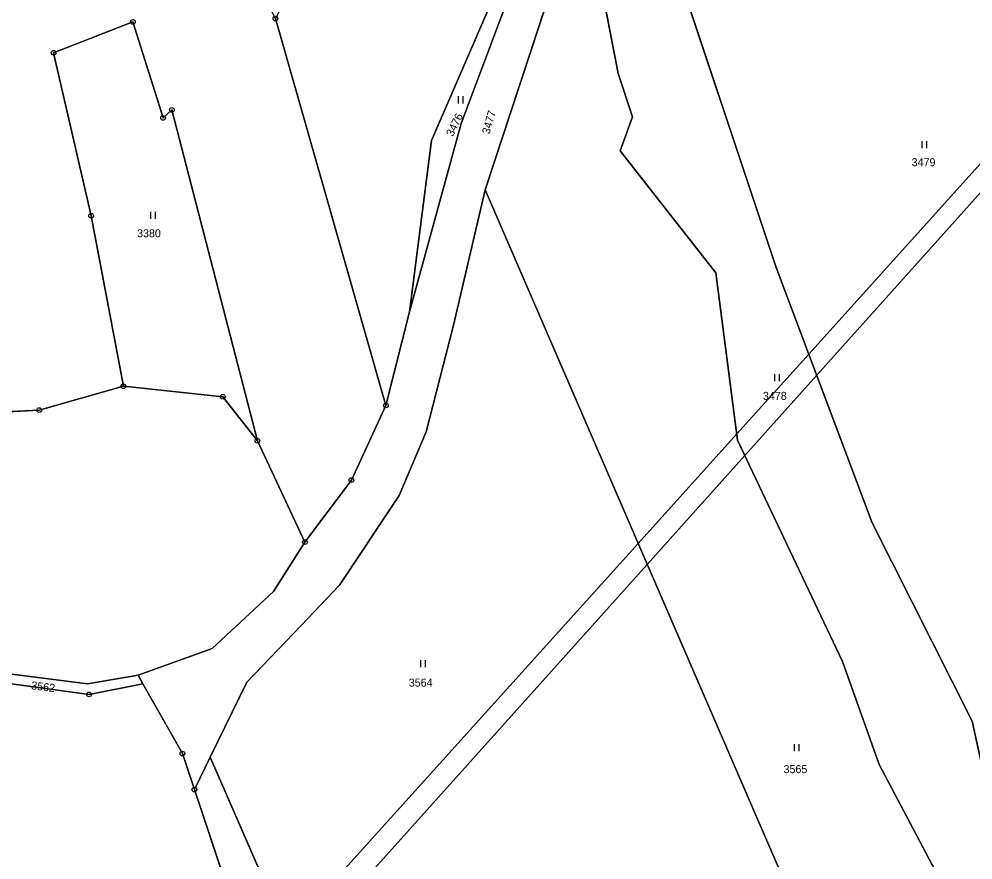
# Model space of a CAD drawing. Extents: x -689422 to -685210, y -987725 to -982160.
# Drawn here: x -687272.5 to -687069.9, y -987436.5 to -987257.9 of the extents above; entities that cross this region are included whole.
import ezdxf

# ---------------------------------------------------------------- set-up
doc = ezdxf.new("R2010")
doc.units = 0
for name, color, linetype in [('KN_Hranice obce', 7, 'Continuous'), ('KN_Hranice_katastrální území', 7, 'Continuous'), ('KN_Hranice_parcel', 7, 'Continuous'), ('KN_Parcelni cisla', 7, 'Continuous'), ('KN_Polygon parcely', 7, 'Continuous'), ('KN_POZEMKY_LESNI POZEMEK', 7, 'Continuous'), ('KN_POZEMKY_ORNA PUDA', 7, 'Continuous'), ('KN_POZEMKY_OSTATNI PLOCHA', 7, 'Continuous'), ('KN_POZEMKY_TTP', 7, 'Continuous'), ('KN_VYUZITI_17_ostatni plocha_ostatni komunikace', 7, 'Continuous'), ('KN_Věcná břemena k části', 7, 'Continuous'), ('KN_Značky bodu BP', 7, 'Continuous'), ('KN_Značky kultur', 7, 'Continuous')]:
    doc.layers.add(name, color=color, linetype=linetype)

msp = doc.modelspace()

# ---------------------------------------------------------------- linework, layer by layer
at = {"layer": 'KN_Hranice obce'}
msp.add_lwpolyline([(-687275.62, -987398.94), (-687257.62, -987401.38), (-687246.18, -987399.16), (-687237.8, -987413.94), (-687235.25, -987421.58), (-687224.33, -987454.21)], dxfattribs=at)
at = {"layer": 'KN_Hranice_katastrální území'}
msp.add_lwpolyline([(-687275.62, -987398.94), (-687257.62, -987401.38), (-687246.18, -987399.16), (-687237.8, -987413.94), (-687235.25, -987421.58), (-687224.33, -987454.21)], dxfattribs=at)
at = {"layer": 'KN_Hranice_parcel'}
for p, q in [((-687218.04, -987257.77), (-687194.57, -987339.96)), ((-687194.57, -987339.96), (-687189.57, -987320.07)), ((-687211.75, -987369.02), (-687221.86, -987347.47)), ((-687247.22, -987397.32), (-687231.48, -987391.59)), ((-687247.22, -987397.32), (-687246.18, -987399.16)), ((-687246.18, -987399.16), (-687237.8, -987413.94)), ((-687237.8, -987413.94), (-687235.25, -987421.58)), ((-687235.25, -987421.58), (-687231.89, -987414.73)), ((-687200.12, -987487.56), (-687231.89, -987414.73))]:
    msp.add_line(p, q, dxfattribs=at)
for points in [[(-687017.23, -987574.96), (-687027.8, -987570.12), (-687040.5, -987554.3), (-687045.67, -987527.67), (-687046.45, -987508.08), (-687056.87, -987467.32), (-687070.05, -987407.03), (-687091.3, -987364.91), (-687111.64, -987310.66), (-687136.18, -987237.14), (-687149.8, -987184.34)], [(-687173.49, -987294.17), (-687153.74, -987234.04), (-687150.58, -987207.6)], [(-687150.58, -987207.6), (-687151.33, -987232.24), (-687149.27, -987248.55), (-687145.23, -987269.43), (-687142.15, -987278.65), (-687144.82, -987285.85), (-687124.48, -987311.79), (-687119.87, -987347.39), (-687097.55, -987394.4), (-687089.79, -987416.24), (-687069.89, -987453.95), (-687072.18, -987464.03), (-687069.84, -987474.75), (-687064.02, -987482.28), (-687055.69, -987504.13), (-687049.9, -987531.11), (-687054.59, -987533.38), (-687055.12, -987549.76), (-687034.36, -987581.07)], [(-687189.57, -987320.07), (-687184.86, -987283.68), (-687168.09, -987244.91)], [(-687166.67, -987248.33), (-687178.57, -987280.07), (-687189.57, -987320.07)], [(-687250.33, -987335.91), (-687257.18, -987299.69), (-687265.14, -987265.06), (-687248.31, -987258.48), (-687241.9, -987278.88), (-687240.02, -987277.19), (-687221.86, -987347.47)], [(-687231.89, -987414.73), (-687224.08, -987398.79), (-687212.56, -987386.73), (-687204.44, -987378.17), (-687191.78, -987359.11), (-687186.03, -987345.6), (-687180.22, -987322.93), (-687173.49, -987294.17)], [(-687047.09, -987588.93), (-687108.76, -987439.39), (-687110.53, -987439.62), (-687173.49, -987294.17)], [(-687250.33, -987335.91), (-687268.2, -987340.97), (-687287.15, -987341.97)], [(-687221.86, -987347.47), (-687229.21, -987338.14), (-687250.33, -987335.91)], [(-687194.57, -987339.96), (-687201.89, -987355.84), (-687211.75, -987369.02)], [(-687231.48, -987391.59), (-687218.44, -987379.5), (-687211.75, -987369.02)], [(-687433.38, -987418.87), (-687382.98, -987408.26), (-687301.44, -987401.52), (-687276.25, -987396.78), (-687257.98, -987399.13), (-687247.22, -987397.32)], [(-687433.04, -987420.52), (-687382.53, -987409.8), (-687301.89, -987402.88), (-687275.62, -987398.94), (-687257.62, -987401.38), (-687246.18, -987399.16)], [(-687235.25, -987421.58), (-687224.33, -987454.21), (-687213.91, -987476.56)]]:
    msp.add_lwpolyline(points, dxfattribs=at)
at = {"layer": 'KN_Polygon parcely'}
for points in [[(-686989.93, -987436.67), (-686986.84, -987433.15), (-687004.82, -987433.02), (-687022.56, -987434.48), (-687043.04, -987362.72), (-687020.46, -987347.43), (-687055.2, -987260.69), (-687071.31, -987234.58), (-687077.66, -987221.17), (-687089.53, -987188.12), (-687101.73, -987130.92), (-687107.05, -987133.19), (-687128.7, -987141.41), (-687133.81, -987145.13), (-687145.5, -987159.88), (-687149.31, -987169.64), (-687149.8, -987184.34), (-687136.18, -987237.14), (-687111.64, -987310.66), (-687091.3, -987364.91), (-687070.05, -987407.03), (-687056.87, -987467.32)], [(-687287.15, -987341.97), (-687268.2, -987340.97), (-687250.33, -987335.91), (-687257.18, -987299.69), (-687265.14, -987265.06), (-687248.31, -987258.48), (-687241.9, -987278.88), (-687240.02, -987277.19), (-687221.86, -987347.47), (-687211.75, -987369.02), (-687201.89, -987355.84), (-687194.57, -987339.96), (-687218.04, -987257.77), (-687219.52, -987254.89), (-687202.22, -987219.8), (-687186.74, -987199.29), (-687196.08, -987177.03), (-687205.77, -987183.79), (-687238.45, -987219.84), (-687255.88, -987233.77), (-687259.62, -987223.68), (-687318.64, -987254.28)], [(-687056.87, -987467.32), (-687070.05, -987407.03), (-687091.3, -987364.91), (-687111.64, -987310.66), (-687136.18, -987237.14), (-687149.8, -987184.34), (-687150.58, -987207.6), (-687151.33, -987232.24), (-687149.27, -987248.55), (-687145.23, -987269.43), (-687142.15, -987278.65), (-687144.82, -987285.85), (-687124.48, -987311.79), (-687119.87, -987347.39), (-687097.55, -987394.4), (-687089.79, -987416.24), (-687069.89, -987453.95)], [(-687069.89, -987453.95), (-687089.79, -987416.24), (-687097.55, -987394.4), (-687119.87, -987347.39), (-687124.48, -987311.79), (-687144.82, -987285.85), (-687142.15, -987278.65), (-687145.23, -987269.43), (-687149.27, -987248.55), (-687151.33, -987232.24), (-687150.58, -987207.6), (-687153.74, -987234.04), (-687173.49, -987294.17), (-687110.53, -987439.62)], [(-687166.67, -987248.33), (-687178.57, -987280.07), (-687189.57, -987320.07), (-687194.57, -987339.96), (-687201.89, -987355.84), (-687211.75, -987369.02), (-687218.44, -987379.5), (-687231.48, -987391.59), (-687247.22, -987397.32), (-687246.18, -987399.16), (-687237.8, -987413.94), (-687235.25, -987421.58), (-687231.89, -987414.73), (-687224.08, -987398.79), (-687212.56, -987386.73), (-687204.44, -987378.17), (-687191.78, -987359.11), (-687186.03, -987345.6), (-687180.22, -987322.93), (-687173.49, -987294.17), (-687153.74, -987234.04)], [(-687276.25, -987396.78), (-687257.98, -987399.13), (-687247.22, -987397.32), (-687231.48, -987391.59), (-687218.44, -987379.5), (-687211.75, -987369.02), (-687221.86, -987347.47), (-687229.21, -987338.14), (-687250.33, -987335.91), (-687268.2, -987340.97), (-687287.15, -987341.97)]]:
    msp.add_lwpolyline(points, dxfattribs=at)
for points in [[(-687168.09, -987244.91), (-687185.36, -987202.66), (-687198.45, -987219.54), (-687218.04, -987257.77), (-687194.57, -987339.96), (-687189.57, -987320.07), (-687184.86, -987283.68)], [(-687166.67, -987248.33), (-687168.09, -987244.91), (-687184.86, -987283.68), (-687189.57, -987320.07), (-687178.57, -987280.07)], [(-687250.33, -987335.91), (-687229.21, -987338.14), (-687221.86, -987347.47), (-687240.02, -987277.19), (-687241.9, -987278.88), (-687248.31, -987258.48), (-687265.14, -987265.06), (-687257.18, -987299.69)], [(-687073.78, -987673.81), (-687053.01, -987668.56), (-687057.16, -987649.89), (-687056.97, -987632.96), (-687050.04, -987593.75), (-687047.09, -987588.93), (-687108.76, -987439.39), (-687110.53, -987439.62), (-687173.49, -987294.17), (-687180.22, -987322.93), (-687186.03, -987345.6), (-687191.78, -987359.11), (-687204.44, -987378.17), (-687212.56, -987386.73), (-687224.08, -987398.79), (-687231.89, -987414.73), (-687200.12, -987487.56), (-687199.33, -987489.26), (-687184.16, -987481.05), (-687134.14, -987592.71), (-687123.64, -987588.26), (-687086.32, -987676.11)], [(-687275.62, -987398.94), (-687257.62, -987401.38), (-687246.18, -987399.16), (-687247.22, -987397.32), (-687257.98, -987399.13), (-687276.25, -987396.78), (-687301.44, -987401.52), (-687382.98, -987408.26), (-687433.38, -987418.87), (-687433.04, -987420.52), (-687382.53, -987409.8), (-687301.89, -987402.88)], [(-687224.33, -987454.21), (-687213.91, -987476.56), (-687206.24, -987493), (-687199.33, -987489.26), (-687200.12, -987487.56), (-687231.89, -987414.73), (-687235.25, -987421.58)]]:
    msp.add_lwpolyline(points, close=True, dxfattribs=at)
at = {"layer": 'KN_POZEMKY_LESNI POZEMEK'}
for p, q in [((-687268.2, -987340.97), (-687250.33, -987335.91)), ((-687250.33, -987335.91), (-687229.21, -987338.14)), ((-687229.21, -987338.14), (-687221.86, -987347.47)), ((-687287.15, -987341.97), (-687268.2, -987340.97)), ((-687221.86, -987347.47), (-687211.75, -987369.02)), ((-687211.75, -987369.02), (-687218.44, -987379.5)), ((-687218.44, -987379.5), (-687231.48, -987391.59)), ((-687231.48, -987391.59), (-687247.22, -987397.32)), ((-687257.98, -987399.13), (-687276.25, -987396.78)), ((-687247.22, -987397.32), (-687257.98, -987399.13))]:
    msp.add_line(p, q, dxfattribs=at)
at = {"layer": 'KN_POZEMKY_ORNA PUDA'}
for p, q in [((-687168.09, -987244.91), (-687184.86, -987283.68)), ((-687194.57, -987339.96), (-687218.04, -987257.77)), ((-687184.86, -987283.68), (-687189.57, -987320.07)), ((-687189.57, -987320.07), (-687194.57, -987339.96))]:
    msp.add_line(p, q, dxfattribs=at)
at = {"layer": 'KN_POZEMKY_OSTATNI PLOCHA'}
for p, q in [((-687153.74, -987234.04), (-687173.49, -987294.17)), ((-687178.57, -987280.07), (-687166.67, -987248.33)), ((-687189.57, -987320.07), (-687178.57, -987280.07)), ((-687173.49, -987294.17), (-687180.22, -987322.93)), ((-687194.57, -987339.96), (-687189.57, -987320.07)), ((-687180.22, -987322.93), (-687186.03, -987345.6)), ((-687201.89, -987355.84), (-687194.57, -987339.96)), ((-687186.03, -987345.6), (-687191.78, -987359.11)), ((-687211.75, -987369.02), (-687201.89, -987355.84)), ((-687191.78, -987359.11), (-687204.44, -987378.17)), ((-687218.44, -987379.5), (-687211.75, -987369.02)), ((-687231.48, -987391.59), (-687218.44, -987379.5)), ((-687204.44, -987378.17), (-687212.56, -987386.73)), ((-687212.56, -987386.73), (-687224.08, -987398.79)), ((-687247.22, -987397.32), (-687231.48, -987391.59)), ((-687276.25, -987396.78), (-687257.98, -987399.13)), ((-687257.98, -987399.13), (-687247.22, -987397.32)), ((-687246.18, -987399.16), (-687247.22, -987397.32)), ((-687247.22, -987397.32), (-687246.18, -987399.16)), ((-687257.62, -987401.38), (-687275.62, -987398.94)), ((-687246.18, -987399.16), (-687257.62, -987401.38)), ((-687237.8, -987413.94), (-687246.18, -987399.16)), ((-687224.08, -987398.79), (-687231.89, -987414.73)), ((-687235.25, -987421.58), (-687237.8, -987413.94)), ((-687231.89, -987414.73), (-687235.25, -987421.58))]:
    msp.add_line(p, q, dxfattribs=at)
at = {"layer": 'KN_POZEMKY_TTP'}
for p, q in [((-687173.49, -987294.17), (-687153.74, -987234.04)), ((-687111.64, -987310.66), (-687136.18, -987237.14)), ((-687136.18, -987237.14), (-687111.64, -987310.66)), ((-687184.86, -987283.68), (-687168.09, -987244.91)), ((-687166.67, -987248.33), (-687178.57, -987280.07)), ((-687145.23, -987269.43), (-687149.27, -987248.55)), ((-687149.27, -987248.55), (-687145.23, -987269.43)), ((-687218.04, -987257.77), (-687194.57, -987339.96)), ((-687248.31, -987258.48), (-687265.14, -987265.06)), ((-687265.14, -987265.06), (-687248.31, -987258.48)), ((-687241.9, -987278.88), (-687248.31, -987258.48)), ((-687248.31, -987258.48), (-687241.9, -987278.88)), ((-687265.14, -987265.06), (-687257.18, -987299.69)), ((-687257.18, -987299.69), (-687265.14, -987265.06)), ((-687142.15, -987278.65), (-687145.23, -987269.43)), ((-687145.23, -987269.43), (-687142.15, -987278.65)), ((-687240.02, -987277.19), (-687241.9, -987278.88)), ((-687241.9, -987278.88), (-687240.02, -987277.19)), ((-687221.86, -987347.47), (-687240.02, -987277.19)), ((-687240.02, -987277.19), (-687221.86, -987347.47)), ((-687178.57, -987280.07), (-687189.57, -987320.07)), ((-687144.82, -987285.85), (-687142.15, -987278.65)), ((-687142.15, -987278.65), (-687144.82, -987285.85)), ((-687189.57, -987320.07), (-687184.86, -987283.68)), ((-687124.48, -987311.79), (-687144.82, -987285.85)), ((-687144.82, -987285.85), (-687124.48, -987311.79)), ((-687180.22, -987322.93), (-687173.49, -987294.17)), ((-687173.49, -987294.17), (-687110.53, -987439.62)), ((-687110.53, -987439.62), (-687173.49, -987294.17)), ((-687257.18, -987299.69), (-687250.33, -987335.91)), ((-687250.33, -987335.91), (-687257.18, -987299.69)), ((-687091.3, -987364.91), (-687111.64, -987310.66)), ((-687111.64, -987310.66), (-687091.3, -987364.91)), ((-687119.87, -987347.39), (-687124.48, -987311.79)), ((-687124.48, -987311.79), (-687119.87, -987347.39)), ((-687186.03, -987345.6), (-687180.22, -987322.93)), ((-687250.33, -987335.91), (-687268.2, -987340.97)), ((-687229.21, -987338.14), (-687250.33, -987335.91)), ((-687221.86, -987347.47), (-687229.21, -987338.14)), ((-687268.2, -987340.97), (-687287.15, -987341.97)), ((-687194.57, -987339.96), (-687201.89, -987355.84)), ((-687191.78, -987359.11), (-687186.03, -987345.6)), ((-687211.75, -987369.02), (-687221.86, -987347.47)), ((-687097.55, -987394.4), (-687119.87, -987347.39)), ((-687119.87, -987347.39), (-687097.55, -987394.4)), ((-687201.89, -987355.84), (-687211.75, -987369.02)), ((-687204.44, -987378.17), (-687191.78, -987359.11)), ((-687070.05, -987407.03), (-687091.3, -987364.91)), ((-687091.3, -987364.91), (-687070.05, -987407.03)), ((-687212.56, -987386.73), (-687204.44, -987378.17)), ((-687224.08, -987398.79), (-687212.56, -987386.73)), ((-687089.79, -987416.24), (-687097.55, -987394.4)), ((-687097.55, -987394.4), (-687089.79, -987416.24)), ((-687231.89, -987414.73), (-687224.08, -987398.79)), ((-687056.87, -987467.32), (-687070.05, -987407.03)), ((-687070.05, -987407.03), (-687056.87, -987467.32)), ((-687235.25, -987421.58), (-687231.89, -987414.73)), ((-687231.89, -987414.73), (-687200.12, -987487.56)), ((-687200.12, -987487.56), (-687231.89, -987414.73)), ((-687069.89, -987453.95), (-687089.79, -987416.24)), ((-687089.79, -987416.24), (-687069.89, -987453.95)), ((-687224.33, -987454.21), (-687235.25, -987421.58))]:
    msp.add_line(p, q, dxfattribs=at)
at = {"layer": 'KN_VYUZITI_17_ostatni plocha_ostatni komunikace'}
for p, q in [((-687153.74, -987234.04), (-687173.49, -987294.17)), ((-687178.57, -987280.07), (-687166.67, -987248.33)), ((-687189.57, -987320.07), (-687178.57, -987280.07)), ((-687173.49, -987294.17), (-687180.22, -987322.93)), ((-687194.57, -987339.96), (-687189.57, -987320.07)), ((-687180.22, -987322.93), (-687186.03, -987345.6)), ((-687201.89, -987355.84), (-687194.57, -987339.96)), ((-687186.03, -987345.6), (-687191.78, -987359.11)), ((-687211.75, -987369.02), (-687201.89, -987355.84)), ((-687191.78, -987359.11), (-687204.44, -987378.17)), ((-687218.44, -987379.5), (-687211.75, -987369.02)), ((-687231.48, -987391.59), (-687218.44, -987379.5)), ((-687204.44, -987378.17), (-687212.56, -987386.73)), ((-687212.56, -987386.73), (-687224.08, -987398.79)), ((-687247.22, -987397.32), (-687231.48, -987391.59)), ((-687276.25, -987396.78), (-687257.98, -987399.13)), ((-687257.98, -987399.13), (-687247.22, -987397.32)), ((-687246.18, -987399.16), (-687247.22, -987397.32)), ((-687247.22, -987397.32), (-687246.18, -987399.16)), ((-687257.62, -987401.38), (-687275.62, -987398.94)), ((-687246.18, -987399.16), (-687257.62, -987401.38)), ((-687237.8, -987413.94), (-687246.18, -987399.16)), ((-687224.08, -987398.79), (-687231.89, -987414.73)), ((-687235.25, -987421.58), (-687237.8, -987413.94)), ((-687231.89, -987414.73), (-687235.25, -987421.58))]:
    msp.add_line(p, q, dxfattribs=at)
at = {"layer": 'KN_Věcná břemena k části'}
for points in [[(-687104.74, -987329.05), (-687120.04, -987346.04), (-687119.87, -987347.39), (-687118.33, -987350.62), (-687103.05, -987333.57), (-687049.81, -987274.15), (-687051.5, -987269.93)], [(-687140.97, -987369.29), (-687215.58, -987452.13), (-687221.98, -987459.24), (-687219.82, -987463.89), (-687213.52, -987456.85), (-687139.05, -987373.74), (-687118.33, -987350.62), (-687119.87, -987347.39), (-687120.04, -987346.04)]]:
    msp.add_lwpolyline(points, close=True, dxfattribs=at)
at = {"layer": 'KN_Značky bodu BP'}
for centre, radius in [((-687248.31, -987258.48), 0.5), ((-687218.04, -987257.77), 0.5), ((-687248.31, -987258.48), 0.0303), ((-687265.14, -987265.06), 0.5), ((-687265.14, -987265.06), 0.0303), ((-687241.9, -987278.88), 0.5), ((-687240.02, -987277.19), 0.5), ((-687240.02, -987277.19), 0.0303), ((-687241.9, -987278.88), 0.0303), ((-687257.18, -987299.69), 0.5), ((-687257.18, -987299.69), 0.0303), ((-687250.33, -987335.91), 0.5), ((-687250.33, -987335.91), 0.0303), ((-687229.21, -987338.14), 0.5), ((-687229.21, -987338.14), 0.0303), ((-687268.2, -987340.97), 0.5), ((-687268.2, -987340.97), 0.0303), ((-687194.57, -987339.96), 0.5), ((-687194.57, -987339.96), 0.0303), ((-687221.86, -987347.47), 0.5), ((-687221.86, -987347.47), 0.0303), ((-687201.89, -987355.84), 0.5), ((-687201.89, -987355.84), 0.0303), ((-687211.75, -987369.02), 0.5), ((-687211.75, -987369.02), 0.0303), ((-687257.62, -987401.38), 0.5), ((-687257.62, -987401.38), 0.0303), ((-687237.8, -987413.94), 0.5), ((-687237.8, -987413.94), 0.0303), ((-687235.25, -987421.58), 0.5), ((-687235.25, -987421.58), 0.0303)]:
    msp.add_circle(centre, radius, dxfattribs=at)
at = {"layer": 'KN_Značky kultur'}
for p, q in [((-687179.13, -987275.8), (-687179.13, -987274.3)), ((-687178.13, -987275.8), (-687178.13, -987274.3)), ((-687080.64, -987285.31), (-687080.64, -987283.81)), ((-687079.64, -987285.31), (-687079.64, -987283.81)), ((-687244.47, -987300.33), (-687244.47, -987298.83)), ((-687243.47, -987300.33), (-687243.47, -987298.83)), ((-687111.97, -987334.83), (-687111.97, -987333.33)), ((-687110.97, -987334.83), (-687110.97, -987333.33)), ((-687187.13, -987395.6), (-687187.13, -987394.1)), ((-687186.13, -987395.6), (-687186.13, -987394.1)), ((-687107.76, -987413.44), (-687107.76, -987411.94)), ((-687106.76, -987413.44), (-687106.76, -987411.94))]:
    msp.add_line(p, q, dxfattribs=at)

# ---------------------------------------------------------------- texts
at = {"layer": 'KN_Parcelni cisla'}
for s, rotation, p in [('3476', 64, (-687180.33, -987282.97)), ('3477', 74, (-687172.57, -987282.47)), ('3562', 353, (-687269.98, -987400.28))]:
    msp.add_text(s, height=1.7, rotation=rotation, dxfattribs=at).set_placement(p)
for s, p in [('3479', (-687082.89, -987289.15)), ('3380', (-687247.42, -987304.25)), ('3478', (-687114.48, -987338.8)), ('3564', (-687189.71, -987399.72)), ('3565', (-687110.1, -987418.1))]:
    msp.add_text(s, height=1.7, dxfattribs=at).set_placement(p)

doc.saveas('drawing.dxf')
